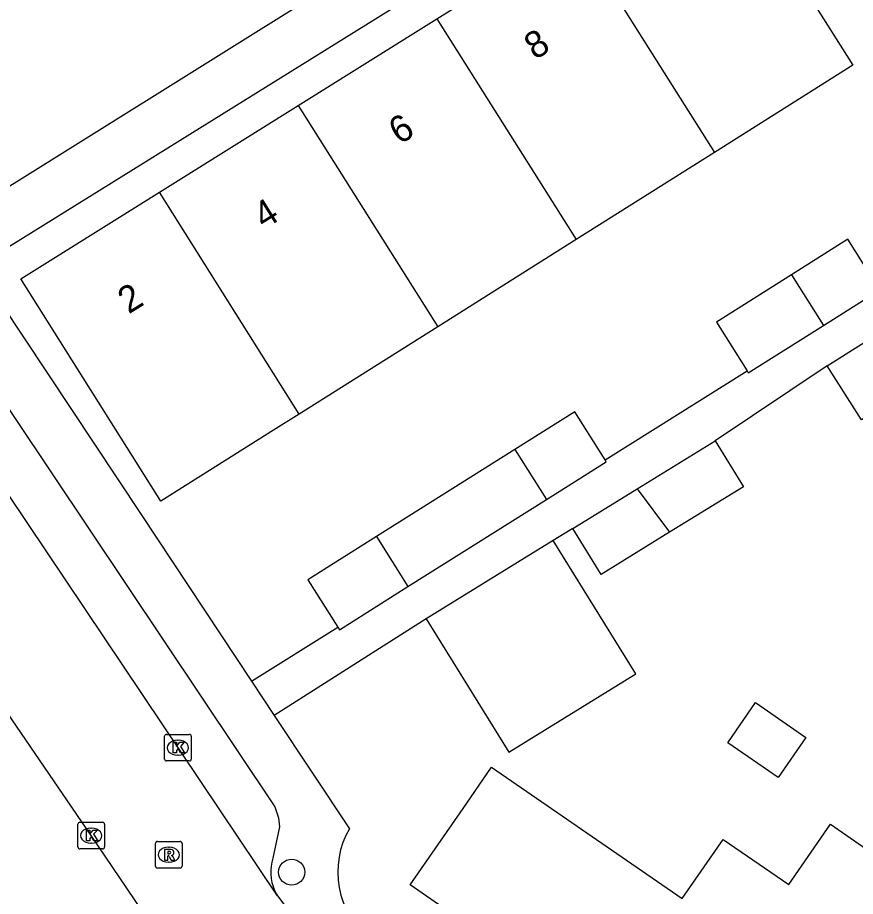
# Model space of a CAD drawing. Extents: x 159280 to 160375, y 384531 to 385872.
# Drawn here: x 159858.3 to 159889.74, y 385154.86 to 385187.84 of the extents above; entities that cross this region are included whole.
import ezdxf

# ---------------------------------------------------------------- set-up
doc = ezdxf.new("R2010")
doc.units = 0
for name, color, linetype in [('IMGEO_Boom', 7, 'Continuous'), ('IMGEO_Kolk', 7, 'Continuous'), ('IMGEO_Muur', 7, 'Continuous'), ('IMGEO_Pand', 7, 'Continuous'), ('IMGEO_Pand_nummerreeks', 7, 'Continuous'), ('IMGEO_Rijbaan_lokaal_open', 7, 'Continuous'), ('IMGEO_Rioolput', 7, 'Continuous'), ('IMGEO_Voetpad_open', 7, 'Continuous')]:
    doc.layers.add(name, color=color, linetype=linetype)

msp = doc.modelspace()

# ---------------------------------------------------------------- linework, layer by layer
at = {"layer": 'IMGEO_Boom'}
msp.add_circle((159868.589, 385155.768), 0.489, dxfattribs=at)
at = {"layer": 'IMGEO_Kolk'}
for p, q in [((159863.822, 385160.015), (159863.822, 385160.867)), ((159863.897, 385160.941), (159864.749, 385160.941)), ((159864.823, 385160.867), (159864.823, 385160.015)), ((159864.31, 385160.721), (159864.335, 385160.721)), ((159864.333, 385160.161), (159864.308, 385160.161)), ((159864.749, 385159.941), (159863.897, 385159.941)), ((159860.567, 385156.714), (159860.567, 385157.566)), ((159860.642, 385157.64), (159861.494, 385157.64)), ((159861.568, 385157.566), (159861.568, 385156.714)), ((159861.055, 385157.42), (159861.08, 385157.42)), ((159861.078, 385156.86), (159861.053, 385156.86)), ((159861.494, 385156.64), (159860.642, 385156.64))]:
    msp.add_line(p, q, dxfattribs=at)
for points in [[(159863.822, 385160.015), (159863.822, 385160.867)], [(159863.897, 385160.941), (159864.749, 385160.941)], [(159864.823, 385160.867), (159864.823, 385160.015)], [(159864.143, 385160.641), (159864.266, 385160.641), (159864.266, 385160.49), (159864.396, 385160.641), (159864.56, 385160.641), (159864.414, 385160.49), (159864.567, 385160.241), (159864.415, 385160.241), (159864.33, 385160.405), (159864.266, 385160.338), (159864.266, 385160.241), (159864.143, 385160.241), (159864.143, 385160.641)], [(159864.749, 385159.941), (159863.897, 385159.941)], [(159860.567, 385156.714), (159860.567, 385157.566)], [(159860.642, 385157.64), (159861.494, 385157.64)], [(159861.568, 385157.566), (159861.568, 385156.714)], [(159860.888, 385157.34), (159861.011, 385157.34), (159861.011, 385157.189), (159861.141, 385157.34), (159861.305, 385157.34), (159861.159, 385157.189), (159861.312, 385156.94), (159861.16, 385156.94), (159861.075, 385157.104), (159861.011, 385157.037), (159861.011, 385156.94), (159860.888, 385156.94), (159860.888, 385157.34)], [(159861.494, 385156.64), (159860.642, 385156.64)]]:
    msp.add_lwpolyline(points, dxfattribs=at)
for centre, start, end in [((159863.899, 385160.865), 91.552, 178.448), ((159863.899, 385160.865), 91.552, 178.448), ((159864.747, 385160.865), 1.552, 88.448), ((159864.747, 385160.865), 1.552, 88.448), ((159863.899, 385160.017), 181.552, 268.448), ((159863.899, 385160.017), 181.552, 268.448), ((159864.747, 385160.017), 271.552, 358.448), ((159864.747, 385160.017), 271.552, 358.448), ((159860.644, 385157.564), 91.552, 178.448), ((159860.644, 385157.564), 91.552, 178.448), ((159861.492, 385157.564), 1.552, 88.448), ((159861.492, 385157.564), 1.552, 88.448), ((159860.644, 385156.716), 181.552, 268.448), ((159860.644, 385156.716), 181.552, 268.448), ((159861.492, 385156.716), 271.552, 358.448), ((159861.492, 385156.716), 271.552, 358.448)]:
    msp.add_arc(centre, 0.0765, start, end, dxfattribs=at)
for centre, major_axis, ratio, start_param, end_param in [((159864.309, 385160.441), (-0.387, 0.002), 0.722429, 4.712389, 7.853982), ((159864.334, 385160.441), (-0.39, 0.002), 0.717154, 1.570796, 4.712389), ((159861.054, 385157.14), (-0.387, 0.002), 0.722429, 4.712389, 7.853982), ((159861.079, 385157.14), (-0.39, 0.002), 0.717154, 1.570796, 4.712389)]:
    msp.add_ellipse(centre, major_axis=major_axis, ratio=ratio, start_param=start_param, end_param=end_param, dxfattribs=at)
at = {"layer": 'IMGEO_Muur'}
msp.add_lwpolyline([(159862.936, 385169.188), (159867.081, 385162.938)], dxfattribs=at)
at = {"layer": 'IMGEO_Pand'}
for points in [[(159874.036, 385187.797), (159879.241, 385191.052)], [(159879.241, 385191.052), (159884.454, 385182.78)], [(159887.832, 385188.928), (159889.645, 385186.051), (159884.454, 385182.78)], [(159868.832, 385184.543), (159874.036, 385187.797)], [(159874.036, 385187.797), (159879.261, 385179.507)], [(159863.628, 385181.288), (159868.832, 385184.543)], [(159868.832, 385184.543), (159874.068, 385176.234)], [(159884.454, 385182.78), (159879.261, 385179.507)], [(159868.874, 385172.961), (159867.912, 385172.355), (159863.681, 385169.689), (159858.428, 385178.036), (159863.628, 385181.288)], [(159868.874, 385172.961), (159863.628, 385181.288)], [(159879.261, 385179.507), (159874.068, 385176.234)], [(159890.621, 385177.674), (159889.457, 385179.52), (159887.347, 385178.19)], [(159887.347, 385178.19), (159884.527, 385176.414), (159885.681, 385174.582)], [(159887.347, 385178.19), (159888.543, 385176.291)], [(159888.543, 385176.291), (159890.654, 385177.621), (159890.621, 385177.674)], [(159874.068, 385176.234), (159868.874, 385172.961)], [(159885.681, 385174.582), (159885.724, 385174.514), (159888.543, 385176.291)], [(159888.688, 385174.771), (159891.264, 385176.402)], [(159892.31, 385174.223), (159889.972, 385172.743), (159888.688, 385174.771)], [(159880.349, 385171.244), (159879.212, 385173.048), (159876.967, 385171.634)], [(159881.559, 385170.159), (159884.476, 385171.952)], [(159884.476, 385171.952), (159885.537, 385170.227), (159882.771, 385168.526)], [(159876.967, 385171.634), (159871.772, 385168.361)], [(159876.967, 385171.634), (159878.148, 385169.759)], [(159878.148, 385169.759), (159880.393, 385171.174), (159880.349, 385171.244)], [(159879.137, 385168.669), (159881.559, 385170.159)], [(159881.559, 385170.159), (159882.771, 385168.526)], [(159872.953, 385166.487), (159878.148, 385169.759)], [(159882.771, 385168.526), (159880.197, 385166.944), (159879.137, 385168.669)], [(159871.772, 385168.361), (159869.197, 385166.739), (159870.316, 385164.963)], [(159871.772, 385168.361), (159872.953, 385166.487)], [(159878.406, 385168.22), (159873.641, 385165.281)], [(159873.641, 385165.281), (159876.733, 385160.269), (159881.498, 385163.208), (159878.406, 385168.22)], [(159870.316, 385164.963), (159870.378, 385164.865), (159872.953, 385166.487)], [(159887.887, 385160.828), (159886.845, 385159.317), (159884.951, 385160.624), (159885.993, 385162.135), (159887.887, 385160.828)], [(159896.444, 385151.807), (159895.341, 385152.536), (159894.427, 385151.153), (159895.53, 385150.424), (159890.646, 385143.033), (159890.637, 385143.039), (159888.349, 385144.552), (159887.521, 385143.362), (159874.297, 385152.571), (159874.323, 385152.608), (159875.166, 385153.818), (159873.035, 385155.288), (159875.018, 385158.163), (159876.086, 385159.711), (159883.244, 385154.775), (159884.779, 385157), (159887.241, 385155.301), (159888.804, 385157.568), (159890.159, 385156.635)]]:
    msp.add_lwpolyline(points, dxfattribs=at)
at = {"layer": 'IMGEO_Rijbaan_lokaal_open'}
for points in [[(159876.435, 385200.263), (159879.641, 385195.041), (159855.694, 385180.077)], [(159868.054, 385154.877), (159853.608, 385176.407)], [(159866.661, 385148.872), (159866.21, 385149.545), (159861.068, 385157.14), (159857.201, 385162.791), (159857.139, 385162.87)], [(159868.054, 385154.877), (159869.359, 385153.15), (159869.474, 385153.014), (159869.591, 385152.88)]]:
    msp.add_lwpolyline(points, dxfattribs=at)
at = {"layer": 'IMGEO_Rioolput'}
for p, q in [((159863.477, 385155.996), (159863.477, 385156.848)), ((159863.552, 385156.922), (159864.404, 385156.922)), ((159864.478, 385156.848), (159864.478, 385155.996)), ((159863.965, 385156.702), (159863.99, 385156.702)), ((159863.988, 385156.142), (159863.963, 385156.142)), ((159864.404, 385155.922), (159863.552, 385155.922))]:
    msp.add_line(p, q, dxfattribs=at)
for points in [[(159863.477, 385155.996), (159863.477, 385156.848)], [(159863.552, 385156.922), (159864.404, 385156.922)], [(159864.478, 385156.848), (159864.478, 385155.996)], [(159864.066, 385156.62), (159863.814, 385156.622), (159863.814, 385156.222)], [(159863.992, 385156.541), (159863.938, 385156.541), (159863.938, 385156.46)], [(159863.938, 385156.46), (159863.99, 385156.46)], [(159863.814, 385156.222), (159863.938, 385156.222), (159863.938, 385156.384), (159863.949, 385156.384)], [(159863.996, 385156.355), (159864.067, 385156.222), (159864.207, 385156.222), (159864.142, 385156.348)], [(159864.404, 385155.922), (159863.552, 385155.922)]]:
    msp.add_lwpolyline(points, dxfattribs=at)
for centre, radius, start, end in [((159863.554, 385156.846), 0.0765, 91.552, 178.448), ((159863.554, 385156.846), 0.0765, 91.552, 178.448), ((159864.402, 385156.846), 0.0765, 1.552, 88.448), ((159864.402, 385156.846), 0.0765, 1.552, 88.448), ((159863.974, 385156.649), 0.19, 274.7715, 282.9687), ((159863.998, 385156.445), 0.0964, 77.0061, 93.1865), ((159864.012, 385156.502), 0.0378, 276.6634, 79.6772), ((159864.065, 385156.51), 0.109, 350.3612, 89.416), ((159864.063, 385156.51), 0.112, 277.5842, 350.9817), ((159863.948, 385156.331), 0.0533, 26.0293, 88.6989), ((159864.047, 385156.295), 0.108, 29.5134, 73.7905), ((159863.554, 385155.998), 0.0765, 181.552, 268.448), ((159863.554, 385155.998), 0.0765, 181.552, 268.448), ((159864.402, 385155.998), 0.0765, 271.552, 358.448), ((159864.402, 385155.998), 0.0765, 271.552, 358.448)]:
    msp.add_arc(centre, radius, start, end, dxfattribs=at)
for centre, major_axis, ratio, start_param, end_param in [((159863.964, 385156.422), (-0.387, 0.002), 0.722429, 4.712389, 7.853982), ((159863.989, 385156.422), (-0.39, 0.002), 0.717154, 1.570796, 4.712389)]:
    msp.add_ellipse(centre, major_axis=major_axis, ratio=ratio, start_param=start_param, end_param=end_param, dxfattribs=at)
at = {"layer": 'IMGEO_Voetpad_open'}
for points in [[(159883.226, 385194.945), (159856.768, 385178.491)], [(159856.768, 385178.491), (159862.936, 385169.188), (159867.081, 385162.938)], [(159856.791, 385174.914), (159867.958, 385158.217), (159868.093, 385157.809), (159868.132, 385157.474), (159867.887, 385156.299), (159867.847, 385156.149), (159867.82, 385155.996), (159867.807, 385155.842), (159867.807, 385155.687), (159867.822, 385155.532), (159867.85, 385155.38), (159867.892, 385155.23), (159867.947, 385155.085), (159868.015, 385154.945), (159868.054, 385154.877)], [(159888.688, 385174.771), (159884.476, 385171.952)], [(159880.349, 385171.244), (159885.681, 385174.582)], [(159879.137, 385168.669), (159878.406, 385168.22)], [(159873.641, 385165.281), (159867.935, 385161.65)], [(159867.081, 385162.938), (159870.316, 385164.963)], [(159867.081, 385162.938), (159867.935, 385161.65)], [(159867.935, 385161.65), (159870.757, 385157.393), (159870.623, 385157.14), (159870.513, 385156.876), (159870.426, 385156.604), (159870.365, 385156.325), (159870.328, 385156.041), (159870.317, 385155.755), (159870.331, 385155.47), (159870.371, 385155.187), (159870.436, 385154.908), (159870.526, 385154.637), (159870.639, 385154.374), (159870.776, 385154.123), (159870.934, 385153.885), (159871.113, 385153.662), (159871.312, 385153.456), (159871.528, 385153.268), (159871.688, 385153.149), (159890.084, 385140.347)]]:
    msp.add_lwpolyline(points, dxfattribs=at)

# ---------------------------------------------------------------- texts
at = {"layer": 'IMGEO_Pand_nummerreeks'}
for s, p in [('8', (159877.723, 385186.235)), ('6', (159872.638, 385183.055)), ('4', (159867.556, 385179.877)), ('2', (159862.473, 385176.697))]:
    msp.add_text(s, height=1, rotation=32.0222, dxfattribs=at).set_placement(p)

doc.saveas('drawing.dxf')
